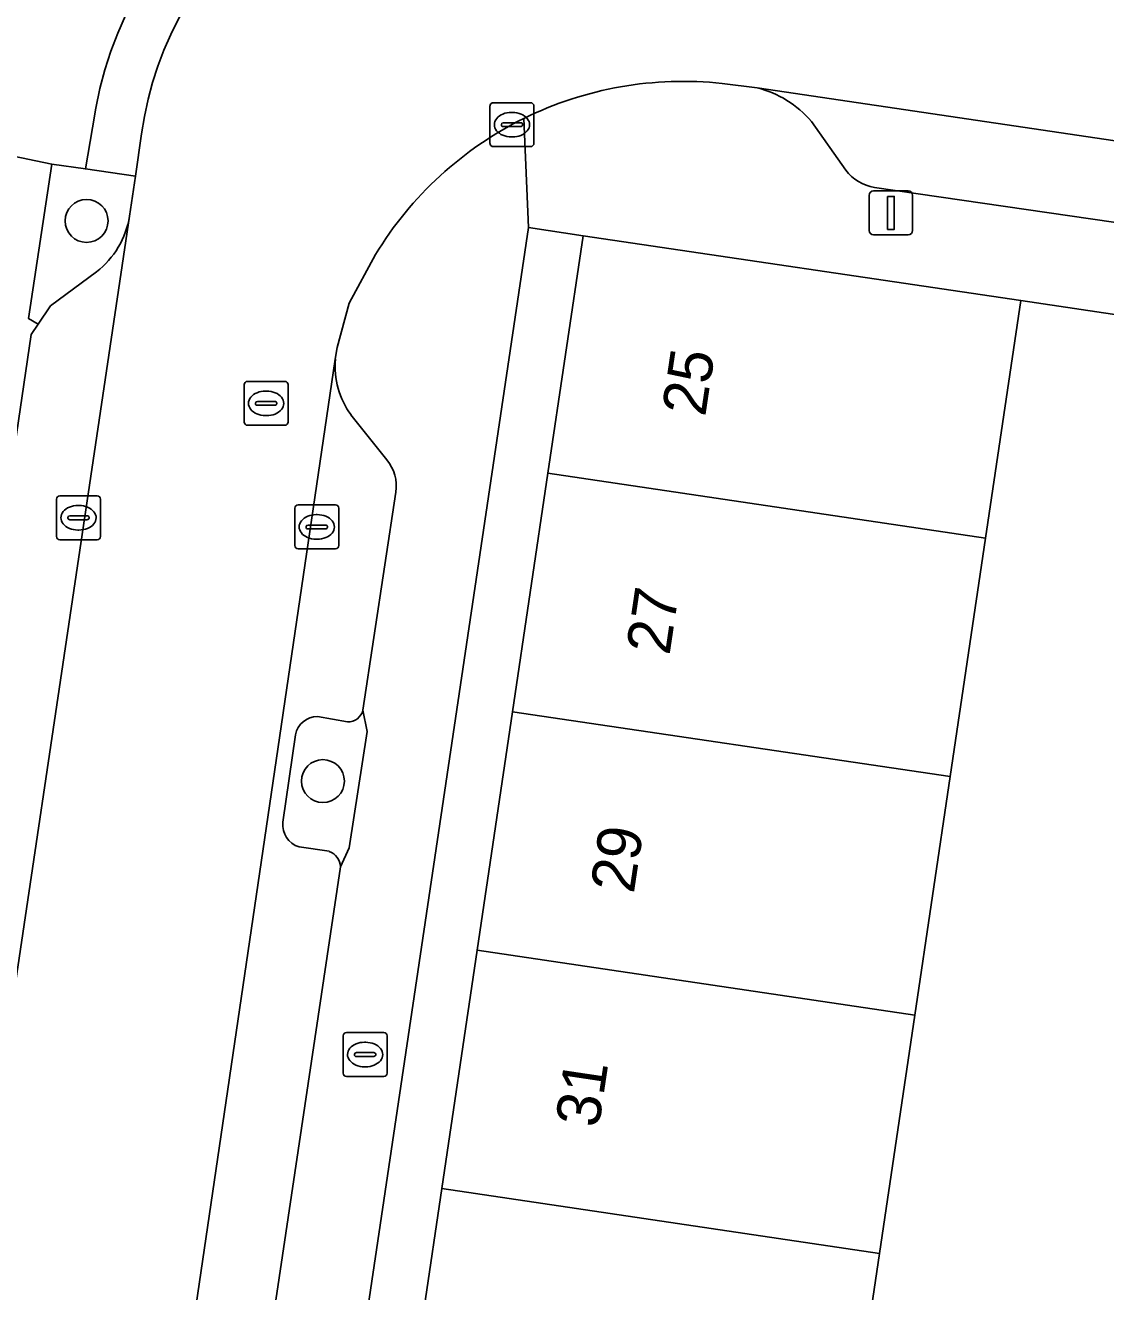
# Model space of a CAD drawing. Extents: x 164148 to 165261, y 382513 to 383432.
# Drawn here: x 164365.49 to 164390.1, y 383311.94 to 383340.79 of the extents above; entities that cross this region are included whole.
import ezdxf

# ---------------------------------------------------------------- set-up
doc = ezdxf.new("R2010")
doc.units = 0
for name, color, linetype in [('IMGEO_Boom', 7, 'Continuous'), ('IMGEO_Brandkraan', 7, 'Continuous'), ('IMGEO_Erf', 7, 'Continuous'), ('IMGEO_Groenvoorziening', 7, 'Continuous'), ('IMGEO_Kolk', 7, 'Continuous'), ('IMGEO_Lichtmast', 7, 'Continuous'), ('IMGEO_Muur', 7, 'Continuous'), ('IMGEO_Pand', 7, 'Continuous'), ('IMGEO_Pand_nummerreeks', 7, 'Continuous'), ('IMGEO_Parkeervlak_open', 7, 'Continuous'), ('IMGEO_Rijbaan_lokaal_open', 7, 'Continuous'), ('IMGEO_Rioolput', 7, 'Continuous'), ('IMGEO_Voetpad_open', 7, 'Continuous')]:
    doc.layers.add(name, color=color, linetype=linetype)

msp = doc.modelspace()

# ---------------------------------------------------------------- linework, layer by layer
at = {"layer": 'IMGEO_Boom'}
for centre in [(164366.889, 383336.334), (164372.272, 383323.573)]:
    msp.add_circle(centre, 0.489, dxfattribs=at)
at = {"layer": 'IMGEO_Brandkraan'}
for p, q in [((164372.807, 383317.845), (164373.659, 383317.845)), ((164372.732, 383316.919), (164372.732, 383317.771)), ((164373.22, 383317.625), (164373.245, 383317.625)), ((164373.733, 383317.771), (164373.733, 383316.919)), ((164372.991, 383317.339), (164372.991, 383317.351)), ((164373.429, 383317.302), (164373.031, 383317.302)), ((164373.034, 383317.388), (164373.432, 383317.388)), ((164373.475, 383317.351), (164373.475, 383317.339)), ((164373.243, 383317.065), (164373.218, 383317.065)), ((164373.659, 383316.845), (164372.807, 383316.845))]:
    msp.add_line(p, q, dxfattribs=at)
for points in [[(164372.807, 383317.845), (164373.659, 383317.845)], [(164372.732, 383316.919), (164372.732, 383317.771)], [(164373.733, 383317.771), (164373.733, 383316.919)], [(164373.659, 383316.845), (164372.807, 383316.845)]]:
    msp.add_lwpolyline(points, dxfattribs=at)
for centre, radius, start, end in [((164372.809, 383317.769), 0.0765, 91.552, 178.448), ((164372.809, 383317.769), 0.0765, 91.552, 178.448), ((164373.657, 383317.769), 0.0765, 1.552, 88.448), ((164373.657, 383317.769), 0.0765, 1.552, 88.448), ((164373.031, 383317.348), 0.0403, 85.8775, 175.7526), ((164373.028, 383317.338), 0.0366, 178.938, 274.7102), ((164373.432, 383317.345), 0.043, 264.8664, 352.4533), ((164373.436, 383317.35), 0.0386, 1.7309, 96.639), ((164372.809, 383316.921), 0.0765, 181.552, 268.448), ((164372.809, 383316.921), 0.0765, 181.552, 268.448), ((164373.657, 383316.921), 0.0765, 271.552, 358.448), ((164373.657, 383316.921), 0.0765, 271.552, 358.448)]:
    msp.add_arc(centre, radius, start, end, dxfattribs=at)
for centre, major_axis, ratio, start_param, end_param in [((164373.219, 383317.345), (-0.387, 0.002), 0.722429, 4.712389, 7.853982), ((164373.244, 383317.345), (-0.39, 0.002), 0.717154, 1.570796, 4.712389)]:
    msp.add_ellipse(centre, major_axis=major_axis, ratio=ratio, start_param=start_param, end_param=end_param, dxfattribs=at)
at = {"layer": 'IMGEO_Erf'}
msp.add_lwpolyline([(164376.956, 383336.181), (164372.113, 383303.598), (164373.371, 383303.448), (164374.173, 383308.859), (164374.978, 383314.291), (164375.783, 383319.723), (164376.589, 383325.154), (164377.394, 383330.586), (164378.196, 383335.997)], close=True, dxfattribs=at)
msp.add_lwpolyline([(164398.552, 383332.972), (164388.168, 383334.518), (164387.366, 383329.107), (164386.561, 383323.676), (164385.756, 383318.244), (164384.95, 383312.813), (164384.145, 383307.381), (164383.343, 383301.97), (164393.743, 383300.442)], dxfattribs=at)
at = {"layer": 'IMGEO_Groenvoorziening'}
for points in [[(164367.864, 383336.44), (164368.004, 383337.357), (164366.863, 383337.519), (164366.096, 383337.628), (164365.568, 383334.108), (164365.787, 383333.983), (164366.068, 383334.399), (164367.115, 383335.176)], [(164372.835, 383324.923), (164372.15, 383325.044)], [(164372.675, 383321.624), (164372.866, 383322.052), (164373.283, 383324.707), (164373.184, 383325.19)], [(164371.645, 383324.631), (164371.357, 383322.635)], [(164371.727, 383322.073), (164372.417, 383321.974)]]:
    msp.add_lwpolyline(points, dxfattribs=at)
for centre, radius, start, end in [((164365.907, 383336.746), 1.981, 307.586, 351.1152), ((164372.152, 383324.527), 0.517, 90.1825, 168.3716), ((164372.844, 383325.272), 0.349, 268.4622, 346.3729), ((164371.892, 383322.584), 0.537, 174.573, 252.1458), ((164372.258, 383321.586), 0.419, 5.1458, 67.6452)]:
    msp.add_arc(centre, radius, start, end, dxfattribs=at)
at = {"layer": 'IMGEO_Kolk'}
for p, q in [((164376.077, 383338.101), (164376.077, 383338.953)), ((164376.152, 383339.027), (164377.004, 383339.027)), ((164377.078, 383338.953), (164377.078, 383338.101)), ((164376.379, 383338.57), (164376.777, 383338.57)), ((164376.565, 383338.807), (164376.59, 383338.807)), ((164376.336, 383338.521), (164376.336, 383338.533)), ((164376.774, 383338.484), (164376.376, 383338.484)), ((164376.82, 383338.533), (164376.82, 383338.521)), ((164377.004, 383338.027), (164376.152, 383338.027)), ((164376.588, 383338.247), (164376.563, 383338.247)), ((164366.204, 383329.146), (164366.204, 383329.998)), ((164366.279, 383330.072), (164367.131, 383330.072)), ((164367.205, 383329.998), (164367.205, 383329.146)), ((164366.692, 383329.852), (164366.717, 383329.852)), ((164371.63, 383328.938), (164371.63, 383329.79)), ((164371.705, 383329.864), (164372.557, 383329.864)), ((164372.118, 383329.644), (164372.143, 383329.644)), ((164372.631, 383329.79), (164372.631, 383328.938)), ((164366.463, 383329.566), (164366.463, 383329.578)), ((164366.901, 383329.529), (164366.503, 383329.529)), ((164366.506, 383329.615), (164366.904, 383329.615)), ((164366.947, 383329.578), (164366.947, 383329.566)), ((164371.889, 383329.358), (164371.889, 383329.37)), ((164371.932, 383329.407), (164372.33, 383329.407)), ((164372.373, 383329.37), (164372.373, 383329.358)), ((164367.131, 383329.072), (164366.279, 383329.072)), ((164366.715, 383329.292), (164366.69, 383329.292)), ((164372.327, 383329.321), (164371.929, 383329.321)), ((164372.141, 383329.084), (164372.116, 383329.084)), ((164372.557, 383328.864), (164371.705, 383328.864))]:
    msp.add_line(p, q, dxfattribs=at)
for points in [[(164376.077, 383338.101), (164376.077, 383338.953)], [(164376.152, 383339.027), (164377.004, 383339.027)], [(164377.078, 383338.953), (164377.078, 383338.101)], [(164377.004, 383338.027), (164376.152, 383338.027)], [(164366.204, 383329.146), (164366.204, 383329.998)], [(164366.279, 383330.072), (164367.131, 383330.072)], [(164367.205, 383329.998), (164367.205, 383329.146)], [(164371.63, 383328.938), (164371.63, 383329.79)], [(164371.705, 383329.864), (164372.557, 383329.864)], [(164372.631, 383329.79), (164372.631, 383328.938)], [(164367.131, 383329.072), (164366.279, 383329.072)], [(164372.557, 383328.864), (164371.705, 383328.864)]]:
    msp.add_lwpolyline(points, dxfattribs=at)
for centre, radius, start, end in [((164376.154, 383338.951), 0.0765, 91.552, 178.448), ((164376.154, 383338.951), 0.0765, 91.552, 178.448), ((164377.002, 383338.951), 0.0765, 1.552, 88.448), ((164377.002, 383338.951), 0.0765, 1.552, 88.448), ((164376.376, 383338.53), 0.0403, 85.8775, 175.7526), ((164376.781, 383338.532), 0.0386, 1.7309, 96.639), ((164376.373, 383338.52), 0.0366, 178.938, 274.7102), ((164376.777, 383338.527), 0.043, 264.8664, 352.4533), ((164376.154, 383338.103), 0.0765, 181.552, 268.448), ((164376.154, 383338.103), 0.0765, 181.552, 268.448), ((164377.002, 383338.103), 0.0765, 271.552, 358.448), ((164377.002, 383338.103), 0.0765, 271.552, 358.448), ((164366.281, 383329.996), 0.0765, 91.552, 178.448), ((164366.281, 383329.996), 0.0765, 91.552, 178.448), ((164367.129, 383329.996), 0.0765, 1.552, 88.448), ((164367.129, 383329.996), 0.0765, 1.552, 88.448), ((164371.707, 383329.788), 0.0765, 91.552, 178.448), ((164371.707, 383329.788), 0.0765, 91.552, 178.448), ((164372.555, 383329.788), 0.0765, 1.552, 88.448), ((164372.555, 383329.788), 0.0765, 1.552, 88.448), ((164366.503, 383329.575), 0.0403, 85.8775, 175.7526), ((164366.5, 383329.565), 0.0366, 178.938, 274.7102), ((164366.904, 383329.572), 0.043, 264.8664, 352.4533), ((164366.908, 383329.577), 0.0386, 1.7309, 96.639), ((164371.929, 383329.367), 0.0403, 85.8775, 175.7526), ((164371.926, 383329.357), 0.0366, 178.938, 274.7102), ((164372.33, 383329.364), 0.043, 264.8664, 352.4533), ((164372.334, 383329.369), 0.0386, 1.7309, 96.639), ((164366.281, 383329.148), 0.0765, 181.552, 268.448), ((164366.281, 383329.148), 0.0765, 181.552, 268.448), ((164367.129, 383329.148), 0.0765, 271.552, 358.448), ((164367.129, 383329.148), 0.0765, 271.552, 358.448), ((164371.707, 383328.94), 0.0765, 181.552, 268.448), ((164371.707, 383328.94), 0.0765, 181.552, 268.448), ((164372.555, 383328.94), 0.0765, 271.552, 358.448), ((164372.555, 383328.94), 0.0765, 271.552, 358.448)]:
    msp.add_arc(centre, radius, start, end, dxfattribs=at)
for centre, major_axis, ratio, start_param, end_param in [((164376.564, 383338.527), (-0.387, 0.002), 0.722429, 4.712389, 7.853982), ((164376.589, 383338.527), (-0.39, 0.002), 0.717154, 1.570796, 4.712389), ((164366.691, 383329.572), (-0.387, 0.002), 0.722429, 4.712389, 7.853982), ((164366.716, 383329.572), (-0.39, 0.002), 0.717154, 1.570796, 4.712389), ((164372.117, 383329.364), (-0.387, 0.002), 0.722429, 4.712389, 7.853982), ((164372.142, 383329.364), (-0.39, 0.002), 0.717154, 1.570796, 4.712389)]:
    msp.add_ellipse(centre, major_axis=major_axis, ratio=ratio, start_param=start_param, end_param=end_param, dxfattribs=at)
at = {"layer": 'IMGEO_Lichtmast'}
for p, q in [((164384.714, 383336.117), (164384.714, 383336.917)), ((164384.714, 383336.917), (164384.714, 383336.117)), ((164384.814, 383337.017), (164385.604, 383337.017)), ((164385.604, 383337.017), (164384.814, 383337.017)), ((164385.704, 383336.917), (164385.704, 383336.117)), ((164385.704, 383336.117), (164385.704, 383336.917)), ((164385.604, 383336.017), (164384.814, 383336.017)), ((164384.814, 383336.017), (164385.604, 383336.017))]:
    msp.add_line(p, q, dxfattribs=at)
msp.add_lwpolyline([(164385.134, 383336.892), (164385.284, 383336.892), (164385.284, 383336.142), (164385.134, 383336.142), (164385.134, 383336.892)], dxfattribs=at)
for centre, start, end in [((164384.814, 383336.917), 90, 180), ((164384.814, 383336.917), 90, 180), ((164385.604, 383336.917), 0, 90), ((164385.604, 383336.917), 360, 90), ((164384.814, 383336.117), 180, 270), ((164384.814, 383336.117), 180, 270), ((164385.604, 383336.117), 270, 0), ((164385.604, 383336.117), 270, 0)]:
    msp.add_arc(centre, 0.1, start, end, dxfattribs=at)
at = {"layer": 'IMGEO_Muur'}
msp.add_lwpolyline([(164388.168, 383334.518), (164398.552, 383332.972)], dxfattribs=at)
at = {"layer": 'IMGEO_Pand'}
for points in [[(164377.394, 383330.586), (164387.366, 383329.107), (164388.168, 383334.518), (164378.196, 383335.997)], [(164377.394, 383330.586), (164376.589, 383325.154), (164386.561, 383323.676), (164387.366, 383329.107)], [(164385.756, 383318.244), (164386.561, 383323.676), (164376.589, 383325.154), (164375.783, 383319.723)], [(164385.756, 383318.244), (164375.783, 383319.723), (164374.978, 383314.291), (164384.95, 383312.813)], [(164384.145, 383307.381), (164384.95, 383312.813), (164374.978, 383314.291), (164374.173, 383308.859)]]:
    msp.add_lwpolyline(points, close=True, dxfattribs=at)
at = {"layer": 'IMGEO_Parkeervlak_open'}
for points in [[(164422.527, 383333.387), (164382.162, 383339.367)], [(164383.398, 383338.602), (164384.179, 383337.491)], [(164384.832, 383337.099), (164401.636, 383334.659)], [(164363.759, 383308.859), (164363.859, 383309.529), (164367.864, 383336.44)], [(164367.115, 383335.176), (164366.068, 383334.399), (164365.787, 383333.983), (164365.628, 383333.748), (164362.433, 383312.01)], [(164372.554, 383333.188), (164368.961, 383308.759), (164368.855, 383308.061)], [(164373.725, 383330.891), (164372.911, 383331.914)], [(164373.184, 383325.19), (164373.932, 383330.155)], [(164372.15, 383325.044), (164372.835, 383324.923)], [(164371.357, 383322.635), (164371.645, 383324.631)], [(164372.417, 383321.974), (164371.727, 383322.073)], [(164371.045, 383310.733), (164372.675, 383321.624)]]:
    msp.add_lwpolyline(points, dxfattribs=at)
for centre, radius, start, end in [((164381.587, 383337.056), 2.381, 40.4732, 76.0174), ((164385.03, 383338.168), 1.087, 218.5249, 259.5218), ((164365.907, 383336.746), 1.981, 307.586, 351.1152), ((164374.478, 383333.04), 1.929, 175.601, 215.7068), ((164373.029, 383330.298), 0.915, 351.0026, 40.4147), ((164372.152, 383324.527), 0.517, 90.1825, 168.3716), ((164372.844, 383325.272), 0.349, 268.4622, 346.3729), ((164371.892, 383322.584), 0.537, 174.573, 252.1458), ((164372.258, 383321.586), 0.419, 5.1458, 67.6452)]:
    msp.add_arc(centre, radius, start, end, dxfattribs=at)
at = {"layer": 'IMGEO_Rijbaan_lokaal_open'}
for points in [[(164381.368, 383339.465), (164382.162, 383339.367), (164422.527, 383333.387), (164423.431, 383333.238), (164424.122, 383338.051)], [(164368.14, 383338.316), (164368.004, 383337.357), (164367.864, 383336.44), (164363.859, 383309.529), (164368.961, 383308.759), (164372.554, 383333.188), (164372.593, 383333.453), (164372.872, 383334.46), (164373.469, 383335.569)]]:
    msp.add_lwpolyline(points, dxfattribs=at)
for centre, radius, start, end in [((164375.912, 383337.253), 7.844, 82.284, 172.2104), ((164380.473, 383331.318), 8.196, 83.7281, 116.2315), ((164380.476, 383331.323), 8.192, 116.2664, 148.7868)]:
    msp.add_arc(centre, radius, start, end, dxfattribs=at)
at = {"layer": 'IMGEO_Rioolput'}
for p, q in [((164370.476, 383331.753), (164370.476, 383332.605)), ((164370.551, 383332.679), (164371.403, 383332.679)), ((164371.477, 383332.605), (164371.477, 383331.753)), ((164370.778, 383332.222), (164371.176, 383332.222)), ((164370.964, 383332.459), (164370.989, 383332.459)), ((164370.735, 383332.173), (164370.735, 383332.185)), ((164371.173, 383332.136), (164370.775, 383332.136)), ((164371.219, 383332.185), (164371.219, 383332.173)), ((164371.403, 383331.679), (164370.551, 383331.679)), ((164370.987, 383331.899), (164370.962, 383331.899))]:
    msp.add_line(p, q, dxfattribs=at)
for points in [[(164370.476, 383331.753), (164370.476, 383332.605)], [(164370.551, 383332.679), (164371.403, 383332.679)], [(164371.477, 383332.605), (164371.477, 383331.753)], [(164371.403, 383331.679), (164370.551, 383331.679)]]:
    msp.add_lwpolyline(points, dxfattribs=at)
for centre, radius, start, end in [((164370.553, 383332.603), 0.0765, 91.552, 178.448), ((164370.553, 383332.603), 0.0765, 91.552, 178.448), ((164371.401, 383332.603), 0.0765, 1.552, 88.448), ((164371.401, 383332.603), 0.0765, 1.552, 88.448), ((164370.775, 383332.182), 0.0403, 85.8775, 175.7526), ((164371.18, 383332.184), 0.0386, 1.7309, 96.639), ((164370.772, 383332.172), 0.0366, 178.938, 274.7102), ((164371.176, 383332.179), 0.043, 264.8664, 352.4533), ((164370.553, 383331.755), 0.0765, 181.552, 268.448), ((164370.553, 383331.755), 0.0765, 181.552, 268.448), ((164371.401, 383331.755), 0.0765, 271.552, 358.448), ((164371.401, 383331.755), 0.0765, 271.552, 358.448)]:
    msp.add_arc(centre, radius, start, end, dxfattribs=at)
for centre, major_axis, ratio, start_param, end_param in [((164370.963, 383332.179), (-0.387, 0.002), 0.722429, 4.712389, 7.853982), ((164370.988, 383332.179), (-0.39, 0.002), 0.717154, 1.570796, 4.712389)]:
    msp.add_ellipse(centre, major_axis=major_axis, ratio=ratio, start_param=start_param, end_param=end_param, dxfattribs=at)
at = {"layer": 'IMGEO_Voetpad_open'}
for points in [[(164370.38, 383350.285), (164366.443, 383350.857), (164366.226, 383351.016), (164366.01, 383350.778), (164364.451, 383340.089), (164364.159, 383338.027), (164366.096, 383337.628), (164366.863, 383337.519), (164367.025, 383338.456)], [(164382.162, 383339.367), (164381.368, 383339.465)], [(164482.088, 383287.337), (164480.794, 383287.477), (164478.567, 383287.854), (164473.903, 383288.541), (164471.832, 383288.847), (164470.402, 383289.058), (164460.431, 383290.535), (164450.094, 383292.073), (164448.087, 383292.378), (164437.69, 383293.926), (164427.728, 383295.405), (164426.487, 383295.589), (164424.202, 383296.082), (164419.654, 383296.689), (164417.275, 383296.961), (164416.031, 383297.135), (164406.075, 383298.606), (164395.714, 383300.146), (164393.743, 383300.442), (164383.343, 383301.97), (164373.371, 383303.448), (164372.113, 383303.598), (164376.956, 383336.181), (164376.85, 383338.67)], [(164376.85, 383338.67), (164376.956, 383336.181), (164378.196, 383335.997), (164388.168, 383334.518), (164398.552, 383332.972), (164400.518, 383332.677), (164410.887, 383331.172), (164420.843, 383329.7), (164422.097, 383329.482), (164424.375, 383329.132), (164428.965, 383328.467), (164431.283, 383328.149), (164432.563, 383327.979), (164442.525, 383326.5), (164452.885, 383324.928), (164454.891, 383324.651), (164465.257, 383323.123), (164475.228, 383321.646), (164476.423, 383321.531)], [(164384.179, 383337.491), (164383.398, 383338.602)], [(164367.025, 383338.456), (164366.863, 383337.519), (164368.004, 383337.357), (164368.14, 383338.316)], [(164363.558, 383307.617), (164361.663, 383307.919), (164362.259, 383311.969), (164362.433, 383312.01), (164365.628, 383333.748), (164365.787, 383333.983), (164365.568, 383334.108), (164366.096, 383337.628), (164364.159, 383338.027), (164359.341, 383305.521), (164358.085, 383305.692), (164348.112, 383307.166), (164337.719, 383308.717), (164335.741, 383308.998), (164325.386, 383310.546), (164315.417, 383312.007)], [(164421.54, 383331.7), (164403.766, 383334.311), (164401.636, 383334.659), (164384.832, 383337.099)], [(164373.469, 383335.569), (164372.872, 383334.46), (164372.593, 383333.453), (164372.554, 383333.188)], [(164372.911, 383331.914), (164373.725, 383330.891)], [(164373.932, 383330.155), (164373.184, 383325.19), (164373.283, 383324.707), (164372.866, 383322.052), (164372.675, 383321.624), (164371.045, 383310.733)]]:
    msp.add_lwpolyline(points, dxfattribs=at)
for centre, radius, start, end in [((164375.913, 383337.242), 8.971, 83.2525, 172.2192), ((164375.913, 383337.242), 8.971, 83.2525, 172.2192), ((164375.912, 383337.253), 7.844, 82.284, 172.2104), ((164380.473, 383331.318), 8.196, 83.7281, 116.2315), ((164381.587, 383337.056), 2.381, 40.4732, 76.0174), ((164380.476, 383331.323), 8.192, 116.2664, 148.7868), ((164385.03, 383338.168), 1.087, 218.5249, 259.5218), ((164374.478, 383333.04), 1.929, 175.601, 215.7068), ((164373.029, 383330.298), 0.915, 351.0026, 40.4147)]:
    msp.add_arc(centre, radius, start, end, dxfattribs=at)

# ---------------------------------------------------------------- texts
at = {"layer": 'IMGEO_Pand_nummerreeks'}
for s, p in [('25', (164380.978, 383331.857)), ('27', (164380.164, 383326.422)), ('29', (164379.351, 383320.993)), ('31', (164378.551, 383315.655))]:
    msp.add_text(s, height=1, rotation=81.4818, dxfattribs=at).set_placement(p)

doc.saveas('drawing.dxf')
